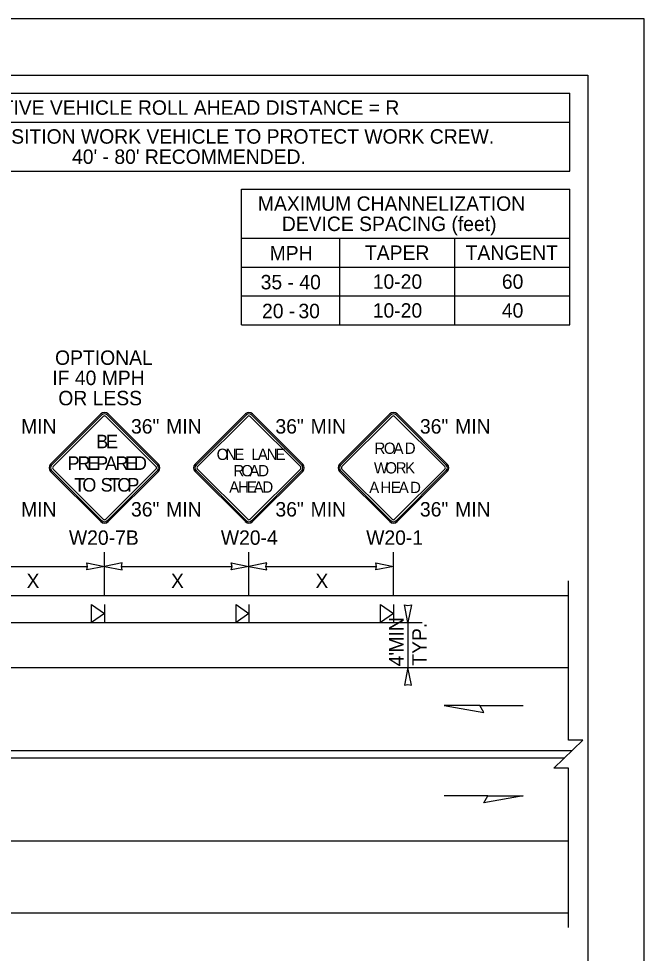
# Model space of a CAD drawing. Extents: x 99999.1 to 100095.7, y 99995 to 100010.7.
# Drawn here: x 100052.6 to 100056.06, y 100005.51 to 100010.69 of the extents above; entities that cross this region are included whole.
import ezdxf

# ---------------------------------------------------------------- set-up
doc = ezdxf.new("R2010")
doc.units = 0
for name, color, linetype in [('RD_ED_ShoulderPavedEdge', 7, 'Continuous'), ('RD_MK_LineDblYellowCenter', 7, 'Continuous'), ('RD_MK_LineEdgeWhite', 7, 'Continuous'), ('SH_GI_PlotLimits', 7, 'Continuous'), ('SH_GI_SheetBorder', 7, 'Continuous'), ('SH_TI_Tables', 7, 'Continuous'), ('TR_SN_ConstructionSigns', 7, 'Continuous'), ('TR_WZ_PortableSignMountBlk-Org', 7, 'Continuous'), ('TR_WZ_WorkZoneDetails', 7, 'Continuous'), ('TR_WZ_WorkZoneTextCurrent', 7, 'Continuous')]:
    doc.layers.add(name, color=color, linetype=linetype)

msp = doc.modelspace()

# ---------------------------------------------------------------- linework, layer by layer
at = {"layer": 'RD_ED_ShoulderPavedEdge'}
for p, q in [((100040.1076, 100007.4923), (100055.6424, 100007.4923)), ((100040.1076, 100005.7323), (100055.6424, 100005.7323))]:
    msp.add_line(p, q, dxfattribs=at)
at = {"layer": 'RD_MK_LineDblYellowCenter'}
for p, q in [((100052.2733, 100006.6323), (100055.6631, 100006.6323)), ((100052.2733, 100006.5923), (100055.6218, 100006.5923))]:
    msp.add_line(p, q, dxfattribs=at)
at = {"layer": 'RD_MK_LineEdgeWhite'}
for p, q in [((100040.1076, 100007.0923), (100055.6424, 100007.0923)), ((100040.1076, 100006.1323), (100055.6424, 100006.1323))]:
    msp.add_line(p, q, dxfattribs=at)
at = {"layer": 'SH_GI_PlotLimits'}
msp.add_lwpolyline([(100039.0625, 99999.6875), (100056.0625, 99999.6875), (100056.0625, 100010.6875), (100039.0625, 100010.6875)], close=True, dxfattribs=at)
at = {"layer": 'SH_GI_SheetBorder'}
for p, q in [((100040, 100010.375), (100055.75, 100010.375)), ((100055.75, 100010.375), (100055.75, 100000))]:
    msp.add_line(p, q, dxfattribs=at)
at = {"layer": 'SH_TI_Tables'}
for p, q in [((100051.4347, 100010.275), (100055.65, 100010.275)), ((100055.65, 100009.843), (100055.65, 100010.275)), ((100051.4347, 100010.115), (100055.65, 100010.115)), ((100051.4347, 100009.843), (100055.65, 100009.843)), ((100053.8318, 100009.743), (100055.65, 100009.743)), ((100053.8318, 100008.991), (100053.8318, 100009.743)), ((100055.65, 100008.991), (100055.65, 100009.743)), ((100053.8318, 100009.471), (100055.65, 100009.471)), ((100054.3773, 100008.991), (100054.3773, 100009.471)), ((100055.0136, 100008.991), (100055.0136, 100009.471)), ((100053.8318, 100009.311), (100054.3773, 100009.311)), ((100054.3773, 100009.311), (100055.0136, 100009.311)), ((100055.0136, 100009.311), (100055.65, 100009.311)), ((100053.8318, 100009.151), (100054.3773, 100009.151)), ((100054.3773, 100009.151), (100055.0136, 100009.151)), ((100055.0136, 100009.151), (100055.6472, 100009.151)), ((100053.8318, 100008.991), (100055.65, 100008.991))]:
    msp.add_line(p, q, dxfattribs=at)
at = {"layer": 'TR_SN_ConstructionSigns'}
for p, q in [((100053.0535, 100008.4972), (100052.775, 100008.2188)), ((100053.059, 100008.4917), (100052.7806, 100008.2132)), ((100053.3661, 100008.2132), (100053.0877, 100008.4917)), ((100053.3717, 100008.2188), (100053.0932, 100008.4972)), ((100053.8532, 100008.4972), (100053.5747, 100008.2188)), ((100053.8587, 100008.4917), (100053.5803, 100008.2132)), ((100054.1658, 100008.2132), (100053.8874, 100008.4917)), ((100054.1714, 100008.2188), (100053.8929, 100008.4972)), ((100054.6535, 100008.4972), (100054.375, 100008.2188)), ((100054.659, 100008.4917), (100054.3806, 100008.2132)), ((100054.9661, 100008.2132), (100054.6877, 100008.4917)), ((100054.9717, 100008.2188), (100054.6932, 100008.4972)), ((100052.7883, 100008.2055), (100053.0667, 100008.4839)), ((100053.08, 100008.4839), (100053.3584, 100008.2055)), ((100053.588, 100008.2055), (100053.8664, 100008.4839)), ((100053.8797, 100008.4839), (100054.1581, 100008.2055)), ((100054.3883, 100008.2055), (100054.6667, 100008.4839)), ((100054.68, 100008.4839), (100054.9584, 100008.2055)), ((100052.775, 100008.179), (100053.0535, 100007.9006)), ((100052.7806, 100008.1845), (100053.059, 100007.9061)), ((100053.0667, 100007.9138), (100052.7883, 100008.1923)), ((100053.3584, 100008.1923), (100053.08, 100007.9138)), ((100053.0877, 100007.9061), (100053.3661, 100008.1845)), ((100053.0932, 100007.9006), (100053.3717, 100008.179)), ((100053.5747, 100008.179), (100053.8532, 100007.9006)), ((100053.5803, 100008.1845), (100053.8587, 100007.9061)), ((100053.8664, 100007.9138), (100053.588, 100008.1923)), ((100054.1581, 100008.1923), (100053.8797, 100007.9138)), ((100053.8874, 100007.9061), (100054.1658, 100008.1845)), ((100053.8929, 100007.9006), (100054.1714, 100008.179)), ((100054.375, 100008.179), (100054.6535, 100007.9006)), ((100054.3806, 100008.1845), (100054.659, 100007.9061)), ((100054.6667, 100007.9138), (100054.3883, 100008.1923)), ((100054.9584, 100008.1923), (100054.68, 100007.9138)), ((100054.6877, 100007.9061), (100054.9661, 100008.1845)), ((100054.6932, 100007.9006), (100054.9717, 100008.179))]:
    msp.add_line(p, q, dxfattribs=at)
for centre, radius, start, end in [((100053.0733, 100008.4773), 0.0281, 45, 135), ((100053.0733, 100008.4773), 0.0203, 45, 135), ((100053.0733, 100008.4773), 0.00937, 45, 135), ((100053.873, 100008.4773), 0.0281, 45, 135), ((100053.873, 100008.4773), 0.0203, 45, 135), ((100053.873, 100008.4773), 0.00937, 45, 135), ((100054.6733, 100008.4773), 0.0281, 45, 135), ((100054.6733, 100008.4773), 0.0203, 45, 135), ((100054.6733, 100008.4773), 0.00937, 45, 135), ((100052.7949, 100008.1989), 0.0281, 135, 225), ((100052.7949, 100008.1989), 0.0203, 135, 225), ((100052.7949, 100008.1989), 0.00937, 135, 225), ((100053.3518, 100008.1989), 0.00937, 315, 45), ((100053.3518, 100008.1989), 0.0203, 315, 45), ((100053.3518, 100008.1989), 0.0281, 315, 45), ((100053.5946, 100008.1989), 0.0281, 135, 225), ((100053.5946, 100008.1989), 0.0203, 135, 225), ((100053.5946, 100008.1989), 0.00937, 135, 225), ((100054.1515, 100008.1989), 0.00937, 315, 45), ((100054.1515, 100008.1989), 0.0203, 315, 45), ((100054.1515, 100008.1989), 0.0281, 315, 45), ((100054.3949, 100008.1989), 0.0281, 135, 225), ((100054.3949, 100008.1989), 0.0203, 135, 225), ((100054.3949, 100008.1989), 0.00937, 135, 225), ((100054.9518, 100008.1989), 0.00937, 315, 45), ((100054.9518, 100008.1989), 0.0203, 315, 45), ((100054.9518, 100008.1989), 0.0281, 315, 45), ((100053.0733, 100007.9205), 0.0281, 225, 315), ((100053.0733, 100007.9205), 0.0203, 225, 315), ((100053.0733, 100007.9205), 0.00937, 225, 315), ((100053.873, 100007.9205), 0.0281, 225, 315), ((100053.873, 100007.9205), 0.0203, 225, 315), ((100053.873, 100007.9205), 0.00937, 225, 315), ((100054.6733, 100007.9205), 0.0281, 225, 315), ((100054.6733, 100007.9205), 0.0203, 225, 315), ((100054.6733, 100007.9205), 0.00937, 225, 315)]:
    msp.add_arc(centre, radius, start, end, dxfattribs=at)
at = {"layer": 'TR_WZ_PortableSignMountBlk-Org'}
for p, q in [((100053.0733, 100007.4422), (100053.0733, 100007.3422)), ((100053.8733, 100007.4422), (100053.8733, 100007.3422)), ((100054.6733, 100007.4422), (100054.6733, 100007.3422))]:
    msp.add_line(p, q, dxfattribs=at)
for points in [[(100053.0733, 100007.3923), (100053.0015, 100007.3422), (100053.0015, 100007.4422)], [(100053.8733, 100007.3923), (100053.8015, 100007.3422), (100053.8015, 100007.4422)], [(100054.6733, 100007.3923), (100054.6015, 100007.3422), (100054.6015, 100007.4422)]]:
    msp.add_lwpolyline(points, close=True, dxfattribs=at)
at = {"layer": 'TR_WZ_WorkZoneDetails'}
for p, q in [((100053.0733, 100007.4923), (100053.0733, 100007.7323)), ((100053.8733, 100007.4923), (100053.8733, 100007.7323)), ((100054.6733, 100007.4921), (100054.6733, 100007.7323)), ((100052.3671, 100007.6523), (100052.9796, 100007.6523)), ((100053.1671, 100007.6523), (100053.7796, 100007.6523)), ((100053.9671, 100007.6523), (100054.5796, 100007.6523)), ((100052.2733, 100007.3422), (100054.6733, 100007.3422)), ((100054.6733, 100007.3422), (100054.8333, 100007.3422)), ((100054.7533, 100007.3422), (100054.7533, 100007.0923)), ((100054.6733, 100007.0923), (100054.8333, 100007.0923)), ((100055.1513, 100006.8816), (100055.3924, 100006.8816)), ((100055.1959, 100006.3816), (100054.9548, 100006.3816))]:
    msp.add_line(p, q, dxfattribs=at)
for points in [[(100053.0733, 100007.6523), (100052.9751, 100007.6331), (100052.9796, 100007.6523), (100052.9751, 100007.6716)], [(100053.0733, 100007.6523), (100053.1716, 100007.6331), (100053.1671, 100007.6523), (100053.1716, 100007.6716)], [(100053.8733, 100007.6523), (100053.7751, 100007.6331), (100053.7796, 100007.6523), (100053.7751, 100007.6716)], [(100053.8733, 100007.6523), (100053.9716, 100007.6331), (100053.9671, 100007.6523), (100053.9716, 100007.6716)], [(100054.6733, 100007.6523), (100054.5751, 100007.6331), (100054.5796, 100007.6523), (100054.5751, 100007.6716)], [(100054.7533, 100007.3422), (100054.7341, 100007.4405), (100054.7533, 100007.436), (100054.7726, 100007.4405)], [(100054.7533, 100007.0923), (100054.7341, 100006.9941), (100054.7533, 100006.9986), (100054.7726, 100006.9941)], [(100054.9548, 100006.8816), (100055.1736, 100006.843), (100055.1513, 100006.8816)], [(100055.3924, 100006.3816), (100055.1736, 100006.343), (100055.1959, 100006.3816)]]:
    msp.add_lwpolyline(points, close=True, dxfattribs=at)
msp.add_lwpolyline([(100055.6424, 100005.6523), (100055.6424, 100006.5349), (100055.5624, 100006.5349), (100055.7225, 100006.6898), (100055.6424, 100006.6898), (100055.6424, 100007.5723)], dxfattribs=at)

# ---------------------------------------------------------------- texts
at = {"layer": 'SH_TI_Tables'}
for s, p in [('PROTECTIVE VEHICLE ROLL AHEAD DISTANCE = R', (100052.0577, 100010.155)), ('STRATEGICALLY POSITION WORK VEHICLE TO PROTECT WORK CREW.', (100051.4984, 100009.995)), ("40' - 80'", (100052.8935, 100009.883)), ('RECOMMENDED.', (100053.297, 100009.883))]:
    msp.add_text(s, height=0.08, rotation=360, dxfattribs=at).set_placement(p)
for s, p in [('MAXIMUM CHANNELIZATION', (100053.9227, 100009.623)), ('DEVICE SPACING (feet)', (100054.0553, 100009.511)), ('MPH', (100053.9878, 100009.3479)), ('TAPER', (100054.5157, 100009.351)), ('TANGENT', (100055.0731, 100009.351)), ('35', (100053.9381, 100009.1879)), ('- 40', (100054.0869, 100009.1879)), ('10-20', (100054.5588, 100009.191)), ('60', (100055.2737, 100009.191)), ('20', (100053.9456, 100009.0279)), ('30', (100054.1472, 100009.0279)), ('10-20', (100054.5588, 100009.031)), ('40', (100055.2737, 100009.031)), ('-', (100054.0944, 100009.0279))]:
    msp.add_text(s, height=0.08, dxfattribs=at).set_placement(p)
at = {"layer": 'TR_SN_ConstructionSigns'}
for s, height, p in [('OPTIONAL', 0.08, (100052.7994, 100008.7694)), ('IF 40 MPH', 0.08, (100052.7843, 100008.6574)), ('OR LESS', 0.08, (100052.8175, 100008.5454)), ('B', 0.075, (100053.0271, 100008.3074)), ('E', 0.075, (100053.0814, 100008.3074)), ('R', 0.0625, (100054.5683, 100008.2762)), ('O', 0.0625, (100054.6204, 100008.2762)), ('A', 0.0625, (100054.6732, 100008.2762)), ('D', 0.0625, (100054.7359, 100008.2762)), ('O', 0.0625, (100053.6943, 100008.2426)), ('N', 0.0625, (100053.7437, 100008.2426)), ('E', 0.0625, (100053.7924, 100008.2426)), ('L', 0.0625, (100053.8868, 100008.2426)), ('A', 0.0625, (100053.9224, 100008.2426)), ('N', 0.0625, (100053.9712, 100008.2426)), ('E', 0.0625, (100054.0199, 100008.2426)), ('P', 0.075, (100052.8684, 100008.1874)), ('R', 0.075, (100052.9237, 100008.1874)), ('E', 0.075, (100052.9769, 100008.1874)), ('P', 0.075, (100053.0264, 100008.1874)), ('A', 0.075, (100053.0763, 100008.1874)), ('R', 0.075, (100053.1335, 100008.1874)), ('E', 0.075, (100053.1868, 100008.1874)), ('D', 0.075, (100053.2362, 100008.1874)), ('W', 0.0625, (100054.565, 100008.1676)), ('O', 0.0625, (100054.6282, 100008.1676)), ('R', 0.0625, (100054.6855, 100008.1676)), ('K', 0.0625, (100054.7379, 100008.1676)), ('R', 0.0625, (100053.7868, 100008.152)), ('O', 0.0625, (100053.8312, 100008.152)), ('A', 0.0625, (100053.8755, 100008.152)), ('D', 0.0625, (100053.9243, 100008.152)), ('T', 0.075, (100052.9051, 100008.0674)), ('O', 0.075, (100052.9502, 100008.0674)), ('S', 0.075, (100053.0516, 100008.0674)), ('T', 0.075, (100053.0988, 100008.0674)), ('O', 0.075, (100053.1439, 100008.0674)), ('P', 0.075, (100053.1996, 100008.0674)), ('A', 0.0625, (100053.7637, 100008.0614)), ('H', 0.0625, (100053.8124, 100008.0614)), ('E', 0.0625, (100053.8612, 100008.0614)), ('A', 0.0625, (100053.8987, 100008.0614)), ('D', 0.0625, (100053.9474, 100008.0614)), ('A', 0.0625, (100054.539, 100008.0591)), ('H', 0.0625, (100054.6015, 100008.0591)), ('E', 0.0625, (100054.659, 100008.0591)), ('A', 0.0625, (100054.7027, 100008.0591)), ('D', 0.0625, (100054.7652, 100008.0591))]:
    msp.add_text(s, height=height, dxfattribs=at).set_placement(p)
for s, p in [('MIN', (100052.6114, 100008.3887)), ('36"', (100053.2201, 100008.3887)), ('MIN', (100053.4151, 100008.3887)), ('36"', (100054.0198, 100008.3887)), ('MIN', (100054.2148, 100008.3887)), ('36"', (100054.8201, 100008.3887)), ('MIN', (100055.0151, 100008.3887)), ('MIN', (100052.6114, 100007.9291)), ('36"', (100053.2201, 100007.9291)), ('MIN', (100053.4151, 100007.9291)), ('36"', (100054.0198, 100007.9291)), ('MIN', (100054.2148, 100007.9291)), ('36"', (100054.8201, 100007.9291)), ('MIN', (100055.0151, 100007.9291)), ('W20-7B', (100052.8763, 100007.7723)), ('W20-4', (100053.7176, 100007.7723)), ('W20-1', (100054.5224, 100007.7723))]:
    msp.add_text(s, height=0.08, rotation=360, dxfattribs=at).set_placement(p)
at = {"layer": 'TR_WZ_WorkZoneTextCurrent'}
for p in [(100052.6416, 100007.5323), (100053.4416, 100007.5323), (100054.2416, 100007.5323)]:
    msp.add_text('X', height=0.08, dxfattribs=at).set_placement(p)
for s, p in [('MIN', (100054.7293, 100007.1754)), ('TYP.', (100054.8573, 100007.1026)), ("4'", (100054.7293, 100007.0989))]:
    msp.add_text(s, height=0.08, rotation=90, dxfattribs=at).set_placement(p)

doc.saveas('drawing.dxf')
